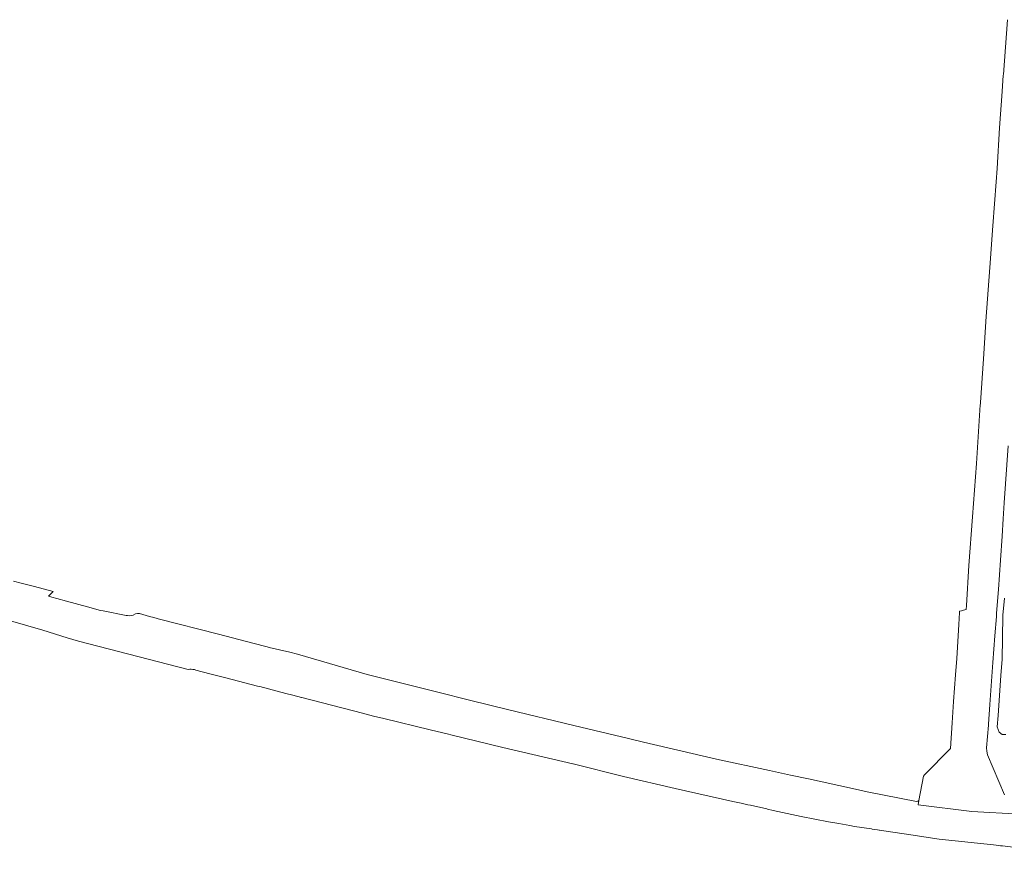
# Model space of a CAD drawing. Header units: metres. Extents: x 152391 to 157968, y 462336 to 467280.
# Tile 323 of 656: x 153386 to 153520, y 465971 to 466085. Entities that reach past the tile are written whole.
import ezdxf

# ---------------------------------------------------------------- set-up
doc = ezdxf.new("R2010")
doc.units = ezdxf.units.M
doc.header["$LTSCALE"] = 0.75
for name, color, linetype, lineweight in [('B-WE-GR-HOUTWAL-GV', 251, 'Continuous', 13), ('B-WE-OG-WATER_SLOOT-GV', 251, 'Continuous', 18), ('B-WE-VH-VERHARDING_ASFALT-GV', 251, 'Continuous', 18), ('B-WE-VH-VERHARDING_STRAATBAKSTEEN-GV', 251, 'Continuous', 18)]:
    doc.layers.add(name, color=color, linetype=linetype, lineweight=lineweight)

msp = doc.modelspace()

# ---------------------------------------------------------------- linework, layer by layer
at = {"layer": 'B-WE-GR-HOUTWAL-GV'}
for points in [[(153520.79, 466026.41), (153520.24, 466018.65), (153520.1, 466016.47), (153519.95, 466014.12), (153519.73, 466010.83), (153519.45, 466006.84), (153519.34, 466005.26), (153519.2, 466003.55), (153519.2, 466003.46), (153519.2, 466003.44), (153519.17, 466003.15), (153518.96, 466000.53), (153518.67, 465996.9), (153518.67, 465996.9), (153518.29, 465991.16), (153518.11, 465988.48), (153518.1, 465988.36), (153517.84, 465985.25), (153517.85, 465984.79), (153517.98, 465984.32), (153520.3, 465978.84)], [(153520.46, 465987.09), (153520.05, 465987.1), (153519.96, 465987.1), (153519.57, 465987.39), (153519.3, 465988.13), (153519.41, 465989.69), (153519.55, 465991.72), (153519.79, 465995.13), (153519.95, 465997.34), (153519.99, 466000.2), (153520.03, 466003.33), (153520.27, 466005.66)]]:
    msp.add_lwpolyline(points, dxfattribs=at)
at = {"layer": 'B-WE-OG-WATER_SLOOT-GV'}
msp.add_lwpolyline([(153520.27, 466005.66), (153520.03, 466003.33), (153519.99, 466000.2), (153519.95, 465997.34), (153519.79, 465995.13), (153519.55, 465991.72), (153519.41, 465989.69), (153519.3, 465988.13), (153519.57, 465987.39), (153519.96, 465987.1), (153520.05, 465987.1), (153520.46, 465987.09)], dxfattribs=at)
at = {"layer": 'B-WE-VH-VERHARDING_ASFALT-GV'}
for points in [[(153522.4, 465976.22), (153515.84, 465976.57), (153508.5, 465977.49), (153508.61, 465978.09), (153508.53, 465978.01), (153508.42, 465977.98), (153508.3, 465977.96), (153501.56, 465979.27), (153499.58, 465979.7), (153493.57, 465981.03), (153491.14, 465981.56), (153488.27, 465982.19), (153481.05, 465983.72), (153474.4, 465985.25), (153471.11, 465986.04), (153469.08, 465986.53), (153461.63, 465988.32), (153452.59, 465990.48), (153447.58, 465991.72), (153442.89, 465992.89), (153433.48, 465995.24), (153423.99, 465998.03), (153422.94, 465998.28), (153420.12, 465998.95), (153419.86, 465999.01), (153417.87, 465999.54), (153413.19, 466000.76), (153404.99, 466002.86), (153404.84, 466002.9), (153404.4, 466003.02), (153403.81, 466003.16), (153402.47, 466003.58), (153402.19, 466003.58), (153401.9, 466003.51), (153401.6, 466003.35), (153401.36, 466003.28), (153401.35, 466003.28), (153401.34, 466003.28), (153401.05, 466003.26), (153400.83, 466003.28), (153400.65, 466003.31), (153397.49, 466003.92), (153397.14, 466003.99), (153395.38, 466004.47), (153392.5, 466005.27), (153391.18, 466005.62), (153390.49, 466005.82), (153390.07, 466005.93), (153390.21, 466006.08), (153390.7, 466006.59), (153388.16, 466007.25), (153386.35, 466007.72), (153385.3, 466007.99)], [(153384.58, 466002.66), (153389.3, 466001.28), (153392.6, 466000.27), (153394.12, 465999.8), (153409.08, 465995.95), (153409.29, 465995.98), (153409.5, 465995.98), (153409.71, 465995.96), (153409.92, 465995.92), (153410.12, 465995.86), (153412.02, 465995.37), (153414.22, 465994.8), (153418.53, 465993.69), (153418.85, 465993.61), (153422.39, 465992.69), (153423.32, 465992.45), (153424.53, 465992.14), (153424.55, 465992.13), (153432.83, 465989.99), (153434.31, 465989.6), (153435.74, 465989.26), (153442.06, 465987.72), (153444.52, 465987.12), (153444.85, 465987.04), (153451.92, 465985.33), (153461.46, 465983.09), (153461.54, 465983.07), (153468.36, 465981.34), (153475.43, 465979.71), (153483.29, 465977.96), (153484.39, 465977.72), (153485.31, 465977.51), (153485.7, 465977.43), (153487.92, 465976.93), (153488.01, 465976.91), (153488.77, 465976.74), (153492.6, 465975.89), (153496.32, 465975.2), (153497.72, 465974.93), (153499.19, 465974.66), (153499.84, 465974.56), (153502.14, 465974.22), (153502.26, 465974.2), (153503, 465974.09), (153503.22, 465974.05), (153503.26, 465974.05), (153504.77, 465973.82), (153506.93, 465973.49), (153511.4, 465972.82), (153518.8, 465972.04), (153519.15, 465972), (153519.45, 465971.96), (153519.46, 465971.96), (153519.46, 465971.96), (153519.47, 465971.96), (153519.74, 465971.92), (153519.96, 465971.9), (153520, 465971.89), (153520.02, 465971.89), (153523.61, 465971.43)]]:
    msp.add_lwpolyline(points, dxfattribs=at)
at = {"layer": 'B-WE-VH-VERHARDING_STRAATBAKSTEEN-GV'}
for points in [[(153520.67, 466084.5), (153520.12, 466077.01), (153520.11, 466076.96), (153519.96, 466074.72), (153519.61, 466069.75), (153519.27, 466064.2), (153519.15, 466062.4), (153518.71, 466056.41), (153518.3, 466050.74), (153517.73, 466043.41), (153517.72, 466043.3), (153517.41, 466038.26), (153517, 466032.31), (153516.99, 466032.15), (153516.98, 466032.03), (153516.46, 466024), (153515.93, 466016.73), (153515.4, 466010.11), (153515.08, 466004.67), (153515.05, 466004.1), (153514.71, 466004.02), (153514.4, 466003.95), (153514.2, 466003.9), (153514.17, 466003.89), (153514.16, 466003.69), (153514.06, 466002.08), (153513.8, 465997.42), (153513.61, 465995.19), (153513.32, 465991.56), (153513.13, 465988.68), (153512.9, 465985.17), (153509.38, 465981.6), (153509.25, 465981.38), (153508.61, 465978.09), (153508.5, 465977.49), (153515.84, 465976.57), (153522.4, 465976.22)], [(153520.3, 465978.84), (153517.98, 465984.32), (153517.85, 465984.79), (153517.84, 465985.25), (153518.1, 465988.36), (153518.11, 465988.48), (153518.29, 465991.16), (153518.67, 465996.9), (153518.67, 465996.9), (153518.96, 466000.53), (153519.17, 466003.15), (153519.2, 466003.44), (153519.2, 466003.46), (153519.2, 466003.55), (153519.34, 466005.26), (153519.45, 466006.84), (153519.73, 466010.83), (153519.95, 466014.12), (153520.1, 466016.47), (153520.24, 466018.65), (153520.79, 466026.41)]]:
    msp.add_lwpolyline(points, dxfattribs=at)

doc.saveas('drawing.dxf')
